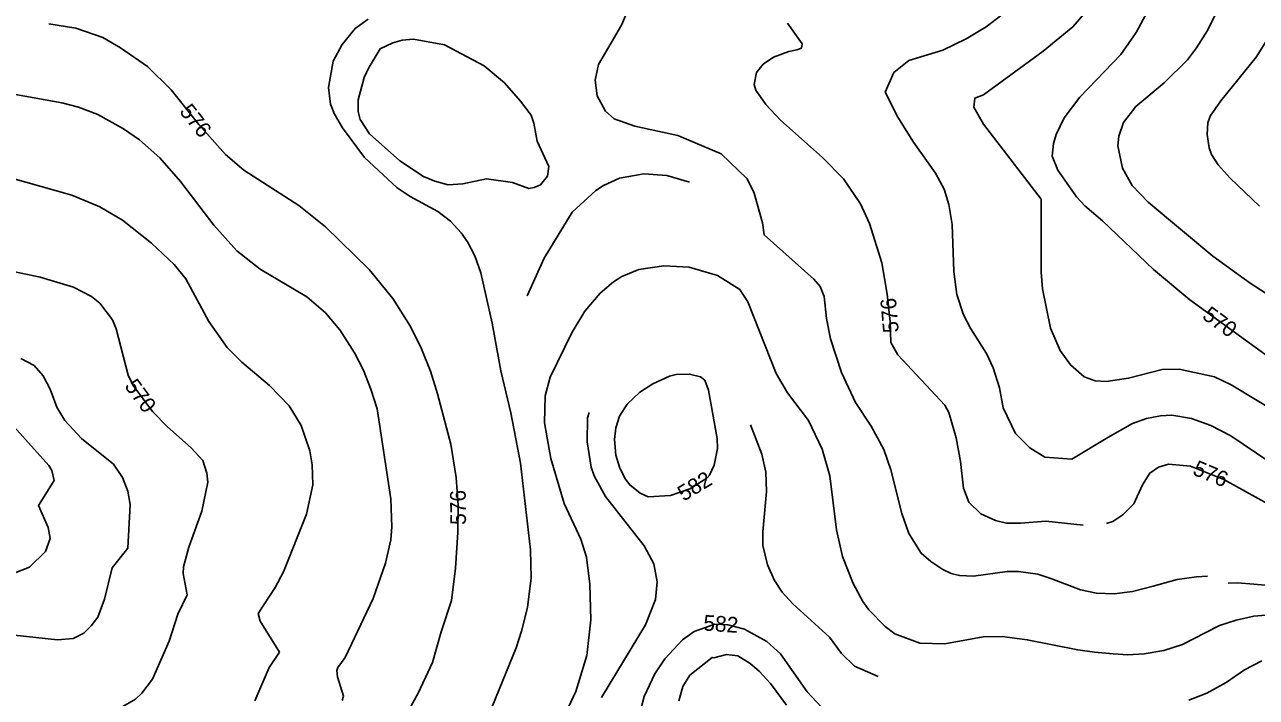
# Model space of a CAD drawing. Extents: x -709418 to -703832, y -1161719 to -1157826.
# Drawn here: x -706345 to -705716, y -1158495 to -1158152 of the extents above; entities that cross this region are included whole.
import ezdxf

# ---------------------------------------------------------------- set-up
doc = ezdxf.new("R2010")
doc.units = 0
for name, color, linetype in [('120_vrstevnice hlavní', 7, 'Continuous'), ('121_vrstevnice hlavní_popis', 7, 'Continuous'), ('122_vrstevnice základní', 7, 'Continuous'), ('124_vrstevnice doplňková', 7, 'Continuous')]:
    doc.layers.add(name, color=color, linetype=linetype)

msp = doc.modelspace()

# ---------------------------------------------------------------- linework, layer by layer
at = {"layer": '120_vrstevnice hlavní'}
for points in [[(-705704.61, -1158324.94), (-705749.66, -1158292.34), (-705768.25, -1158276.75), (-705794.28, -1158251.86), (-705803.29, -1158244.28), (-705807.58, -1158239.71), (-705817.16, -1158226.12), (-705820.02, -1158218.97), (-705819.3, -1158212.39), (-705818.02, -1158207.82), (-705813.87, -1158199.24), (-705806, -1158188.8), (-705784.98, -1158166.91), (-705777.11, -1158155.76), (-705769.82, -1158142.03)], [(-706349.89, -1158278.04), (-706337.01, -1158280.75), (-706319.85, -1158285.76), (-706310.7, -1158290.62), (-706306.41, -1158294.05), (-706299.97, -1158302.49), (-706298.11, -1158307.07), (-706291.96, -1158330.81), (-706289.39, -1158336.1), (-706279.52, -1158349.4), (-706271.94, -1158357.27), (-706259.79, -1158367.99), (-706253.92, -1158374.43), (-706251.78, -1158380.86), (-706251.35, -1158385.44), (-706254.35, -1158400.31), (-706261.07, -1158418.62), (-706263.79, -1158428.77), (-706263.92, -1158432.12), (-706261.93, -1158443.07)], [(-706069.86, -1158506.14), (-706063.29, -1158492.41), (-706057.71, -1158474.11), (-706055.71, -1158455.8), (-706056.14, -1158437.5), (-706057.85, -1158423.77), (-706060.85, -1158414.61), (-706069.29, -1158396.31), (-706076.16, -1158373.43), (-706079.3, -1158355.12), (-706079.02, -1158341.39), (-706076.44, -1158331.81), (-706065.15, -1158308.78), (-706058.71, -1158298.06), (-706050.99, -1158288.9), (-706044.12, -1158283.04), (-706039.83, -1158280.32), (-706031.25, -1158276.75), (-706018.38, -1158274.89), (-706005.51, -1158275.6), (-705991.06, -1158279.9), (-705979.62, -1158287.05), (-705975.47, -1158293.34), (-705961.03, -1158329.95), (-705955.17, -1158339.82), (-705944.58, -1158353.98), (-705937.58, -1158368.56), (-705933.57, -1158382.29), (-705930.14, -1158409.75), (-705927.14, -1158423.48), (-705921.7, -1158437.21), (-705916.84, -1158446.36), (-705913.69, -1158450.65), (-705905.4, -1158459.23), (-705900.39, -1158462.95), (-705887.67, -1158467.81), (-705874.79, -1158468.1), (-705855.34, -1158464.53), (-705845.62, -1158464.24), (-705832.75, -1158465.96), (-705807.01, -1158471.1), (-705798.42, -1158472.25), (-705788.83, -1158473.25), (-705781.46, -1158473.62), (-705773.07, -1158473.15), (-705762.96, -1158471.49), (-705753.52, -1158468.45), (-705741.85, -1158462.52), (-705734.63, -1158458.78), (-705726.06, -1158455.92), (-705717.11, -1158453.93), (-705710.95, -1158453.45)], [(-706261.93, -1158443.07), (-706266.65, -1158452.94), (-706271.08, -1158466.67), (-706279.52, -1158486.12), (-706284.96, -1158493.27), (-706288.25, -1158496.27), (-706295.83, -1158500.71), (-706304.41, -1158504.14), (-706312.99, -1158506.57), (-706325.86, -1158507.72), (-706338.73, -1158506.86), (-706360.18, -1158499.85)]]:
    msp.add_lwpolyline(points, dxfattribs=at)
at = {"layer": '122_vrstevnice základní'}
for points in [[(-705714.33, -1157952.97), (-705744.51, -1157974.13), (-705763.96, -1157992.01), (-705776.26, -1158006.31), (-705783.12, -1158017.18), (-705788.41, -1158030.77), (-705789.99, -1158036.49), (-705790.7, -1158042.21), (-705790.85, -1158053.65), (-705785.27, -1158083.68), (-705784.41, -1158099.41), (-705784.98, -1158107.99), (-705786.56, -1158116.57), (-705788.7, -1158123.73), (-705790.7, -1158128.02), (-705798.14, -1158139.74), (-705809.44, -1158152.76), (-705824.6, -1158165.2), (-705855.06, -1158187.51), (-705859.49, -1158189.23), (-705860.02, -1158193.85), (-705855.15, -1158202.62), (-705825.6, -1158240.85)], [(-705715.48, -1158035.34), (-705718.48, -1158042.49), (-705721.06, -1158055.36), (-705721.63, -1158068.24), (-705720.77, -1158089.69), (-705721.34, -1158095.41), (-705725.49, -1158116.86), (-705729.78, -1158131.16), (-705732.64, -1158138.31), (-705740.79, -1158154.61), (-705746.37, -1158163.62), (-705750.94, -1158169.63), (-705762.82, -1158181.5), (-705777.4, -1158193.52), (-705783.55, -1158201.67), (-705785.98, -1158208.68), (-705786.49, -1158213.68), (-705784.12, -1158224.98), (-705779.12, -1158233.84), (-705770.97, -1158242.43), (-705737.93, -1158270.03), (-705718.91, -1158283.76), (-705698.32, -1158297.06)], [(-705936.58, -1158290.62), (-705938.63, -1158285.46), (-705941.81, -1158281.78), (-705967.18, -1158259.16), (-705968.04, -1158253.01), (-705972.19, -1158237.85), (-705975.9, -1158230.41), (-705989.2, -1158217.68), (-706011.23, -1158208.39), (-706033.25, -1158203.53), (-706043.84, -1158199.81), (-706048.27, -1158195.95), (-706052.42, -1158188.08), (-706053.42, -1158180.07), (-706051.7, -1158172.06), (-706039.97, -1158152.04), (-706035.83, -1158142.03)], [(-705845.76, -1158146.61), (-705853.77, -1158152.76), (-705863.93, -1158158.91), (-705875.94, -1158164.77), (-705893.24, -1158170.06), (-705900.91, -1158176.23), (-705905.4, -1158186.22)], [(-706332.44, -1158151.33), (-706318.71, -1158153.47), (-706304.98, -1158158.33), (-706295.83, -1158163.48), (-706282.1, -1158173.06), (-706270.08, -1158184.93), (-706255.93, -1158202.67), (-706242.2, -1158218.11), (-706232.9, -1158226.12), (-706204.87, -1158244.14), (-706191.14, -1158255.01), (-706168.83, -1158276.75), (-706156.82, -1158291.62), (-706147.81, -1158305.92), (-706142.23, -1158317.36), (-706137.65, -1158328.81), (-706133.94, -1158340.25), (-706127.21, -1158365.99), (-706124.5, -1158383.15), (-706123.49, -1158397.45), (-706123.64, -1158411.18), (-706124.78, -1158429.49), (-706126.78, -1158445.93), (-706132.15, -1158461.94), (-706136.51, -1158477.68), (-706143.8, -1158493.27), (-706153.24, -1158510.29)], [(-706169.4, -1158148.9), (-706176.12, -1158153.61), (-706182.7, -1158161.77), (-706187.28, -1158170.35), (-706189.71, -1158183.79), (-706188.71, -1158192.37), (-706186.56, -1158197.52), (-706182.56, -1158204.38), (-706171.26, -1158219.54), (-706154.53, -1158235.13), (-706147.95, -1158239.56), (-706133.79, -1158247.15), (-706127.36, -1158252.15), (-706121.92, -1158258.01), (-706118.63, -1158262.73), (-706114.91, -1158269.88), (-706111.91, -1158278.47), (-706106.05, -1158304.21), (-706101.61, -1158328.52), (-706096.61, -1158349.97), (-706091.6, -1158375.71), (-706086.45, -1158420.05), (-706086.17, -1158434.35), (-706088.03, -1158449.51), (-706091.03, -1158461.52), (-706093.89, -1158470.1), (-706107.76, -1158504.43)], [(-705955.19, -1158150.95), (-705947.69, -1158161.54), (-705948.16, -1158163.77)], [(-705714.19, -1158244.43), (-705729.21, -1158230.13), (-705735.21, -1158223.26), (-705738.65, -1158218.11), (-705739.93, -1158214.68), (-705740.93, -1158207.82), (-705740.5, -1158201.81), (-705739.36, -1158198.38), (-705733.93, -1158190.66), (-705715.91, -1158168.34), (-705708.33, -1158156.33)], [(-705948.16, -1158163.77), (-705950.47, -1158164.5), (-705954.6, -1158165.34), (-705962.32, -1158168.34), (-705967.61, -1158171.92), (-705971.04, -1158176.07), (-705972.19, -1158182.36), (-705971.47, -1158185.22), (-705966.32, -1158192.51), (-705958.89, -1158200.52), (-705937.29, -1158219.54), (-705926.57, -1158230.56), (-705917.98, -1158243.28), (-705913.41, -1158253.3), (-705907.11, -1158273.32), (-705904.26, -1158289.33), (-705902.83, -1158303.35), (-705902.54, -1158314.08)], [(-706181.99, -1158494.84), (-706185, -1158484.85), (-706185.42, -1158481.69), (-706184.99, -1158480.11), (-706181.13, -1158474.97), (-706166.83, -1158444.93), (-706160.54, -1158426.91), (-706157.82, -1158414.9), (-706157.25, -1158408.32), (-706157.82, -1158394.02), (-706164.83, -1158347.97), (-706167.97, -1158337.96), (-706171.98, -1158327.95), (-706176.41, -1158319.37), (-706183.85, -1158307.64), (-706191.28, -1158298.92), (-706200.72, -1158290.76), (-706224.6, -1158276.61), (-706236.47, -1158267.31), (-706248.2, -1158254.15), (-706265.22, -1158231.84), (-706275.8, -1158219.69), (-706286.24, -1158210.53), (-706294.4, -1158204.96), (-706307.41, -1158197.66), (-706317.28, -1158193.94), (-706325.86, -1158191.66), (-706353.32, -1158186.65)], [(-705905.4, -1158186.22), (-705898.96, -1158198.95), (-705890.81, -1158211.82), (-705879.66, -1158227.55), (-705875.22, -1158235.7), (-705872.79, -1158243.57), (-705871.08, -1158253.87), (-705870.36, -1158277.89), (-705868.79, -1158289.62), (-705865.35, -1158299.92), (-705861.64, -1158307.07), (-705853.63, -1158319.8), (-705850.2, -1158327.09), (-705846.91, -1158337.24), (-705845.05, -1158347.54)], [(-706360.18, -1158227.7), (-706320.71, -1158238.85), (-706306.41, -1158244.86), (-706294.97, -1158251.58), (-706280.09, -1158263.31), (-706268.51, -1158274.18), (-706262.5, -1158281.61), (-706250.78, -1158303.35), (-706241.48, -1158316.65), (-706233.9, -1158324.23), (-706219.74, -1158336.1), (-706209.73, -1158346.54), (-706203.72, -1158356.55), (-706199.15, -1158369.42), (-706198.01, -1158376.57), (-706197.72, -1158386.87), (-706200.86, -1158401.74), (-706212.59, -1158431.2), (-706216.88, -1158439.21), (-706225.61, -1158452.51), (-706224.61, -1158456.47), (-706214.74, -1158472.25)], [(-705700.32, -1158352.69), (-705728.63, -1158335.67), (-705737.07, -1158331.67), (-705755.23, -1158327.66), (-705763.82, -1158327.95), (-705780.98, -1158332.38), (-705792.42, -1158334.1), (-705798.14, -1158333.67), (-705803.72, -1158331.67), (-705810.72, -1158325.52), (-705816.02, -1158318.22), (-705820.88, -1158306.78), (-705825.03, -1158286.76), (-705825.74, -1158278.18), (-705825.6, -1158240.85)], [(-705740.66, -1158433.55), (-705746.34, -1158433.88), (-705756.28, -1158435.2), (-705768.47, -1158438.57), (-705779.1, -1158441.26), (-705788.36, -1158442.59), (-705797.45, -1158442.2), (-705805.66, -1158440.44), (-705820.16, -1158434.92), (-705827.31, -1158432.49), (-705837.33, -1158431.06), (-705843.05, -1158431.06), (-705860.21, -1158433.49), (-705867.36, -1158433.21), (-705871.65, -1158432.06), (-705875.94, -1158430.06), (-705882.09, -1158426.06), (-705886.95, -1158421.77), (-705893.24, -1158411.75), (-705896.82, -1158401.46), (-705902.4, -1158379.15), (-705906.11, -1158368.85), (-705912.55, -1158356.84), (-705920.42, -1158344.82), (-705927.57, -1158329.38), (-705933.29, -1158312.22), (-705935.29, -1158301.92), (-705936.58, -1158290.62)], [(-705902.54, -1158314.08), (-705898.82, -1158320.33), (-705874.94, -1158346.11), (-705872.75, -1158349.91), (-705869.07, -1158362.84), (-705866.79, -1158374.86), (-705865.35, -1158388.59), (-705862.64, -1158395.74), (-705856.49, -1158401.6), (-705849.05, -1158405.03), (-705843.33, -1158406.46), (-705836.18, -1158406.46), (-705823.31, -1158405.32), (-705804.15, -1158407.47)], [(-706346.74, -1158322.23), (-706340.02, -1158325.8), (-706335.44, -1158331.09), (-706331.86, -1158337.96), (-706328.43, -1158347.11), (-706324.29, -1158353.98), (-706315.85, -1158363.13), (-706299.54, -1158376.29), (-706294.83, -1158383.15), (-706292.11, -1158390.02), (-706290.96, -1158396.88), (-706292.11, -1158419.19), (-706300.12, -1158429.2), (-706304.12, -1158445.22), (-706307.55, -1158454.37), (-706310.84, -1158458.95), (-706314.56, -1158462.67), (-706320.14, -1158465.38), (-706328.15, -1158465.96), (-706350.17, -1158463.67)], [(-705991.06, -1158368.28), (-705991.21, -1158363.13), (-705995.64, -1158338.53), (-705997.5, -1158333.38), (-705999.65, -1158331.67), (-706005.26, -1158330.24), (-706012.09, -1158330.38), (-706015.52, -1158331.24), (-706024.1, -1158335.24), (-706030.68, -1158339.53), (-706037.11, -1158345.54), (-706040.98, -1158351.69), (-706042.98, -1158357.7), (-706043.55, -1158363.7), (-706042.84, -1158371.71), (-706041.12, -1158377.72), (-706038.12, -1158383.72), (-706035.83, -1158386.87), (-706030.54, -1158391.16), (-706026.39, -1158392.88), (-706014.95, -1158392.3), (-706005.11, -1158388.87), (-705996.5, -1158383.44), (-705995.07, -1158381.86), (-705992.64, -1158376.86), (-705991.06, -1158368.28)], [(-706358.04, -1158348.69), (-706332.58, -1158377), (-706331.01, -1158379.43), (-706329.72, -1158384.58), (-706337.73, -1158397.45), (-706332.87, -1158408.61), (-706331.86, -1158414.33), (-706334.15, -1158420.91), (-706342.45, -1158428.92), (-706363.04, -1158436.92)], [(-705709.47, -1158374.86), (-705728.78, -1158361.84), (-705738.93, -1158356.55), (-705748.94, -1158352.98), (-705758.95, -1158351.26), (-705764.67, -1158351.55), (-705771.82, -1158352.98), (-705778.97, -1158355.55), (-705791.7, -1158362.7), (-705810.02, -1158373.7), (-705823.85, -1158372.61), (-705831.45, -1158367.97), (-705838.84, -1158360.52), (-705845.05, -1158347.54)], [(-705792.36, -1158406.65), (-705789.13, -1158405.6), (-705783.98, -1158402.17), (-705778.4, -1158396.59), (-705773.97, -1158386.87), (-705770.11, -1158380.86), (-705765.82, -1158377.72), (-705760.67, -1158376.29), (-705749.37, -1158377.29), (-705732.35, -1158384.15), (-705708.33, -1158397.31)], [(-705730.23, -1158437.06), (-705725.42, -1158436.83), (-705717.03, -1158437.55), (-705707.26, -1158438.46)], [(-705935.43, -1158503), (-705945.16, -1158492.56), (-705958.89, -1158473.25), (-705965.75, -1158466.81), (-705977.19, -1158460.52), (-705985.77, -1158458.38), (-705992.35, -1158457.95), (-706002.93, -1158461.81), (-706008.8, -1158466.1), (-706017.95, -1158475.68), (-706022.96, -1158483.4), (-706028.39, -1158494.99), (-706029.82, -1158500.14)], [(-706214.74, -1158472.25), (-706220.03, -1158480.11), (-706227.32, -1158497.28)], [(-705713.01, -1158476.74), (-705721.76, -1158481.32), (-705731.21, -1158487.78), (-705740.99, -1158493.21), (-705750.25, -1158496.93)], [(-706181.99, -1158494.84), (-706182.7, -1158496.99)]]:
    msp.add_lwpolyline(points, dxfattribs=at)
at = {"layer": '124_vrstevnice doplňková'}
for points in [[(-706084.74, -1158202.09), (-706086.17, -1158197.95), (-706091.6, -1158190.8), (-706099.86, -1158181.51), (-706110.18, -1158172.82), (-706130.36, -1158162.05), (-706146.23, -1158159.19), (-706152.1, -1158159.62), (-706156.82, -1158160.91), (-706163.25, -1158164.05), (-706168.97, -1158173.35), (-706170.26, -1158176.07), (-706171.4, -1158178.78), (-706174.55, -1158190.08), (-706174.55, -1158196.09), (-706173.55, -1158200.09), (-706168.69, -1158207.53), (-706153.24, -1158221.26), (-706141.23, -1158229.27), (-706135.36, -1158231.7), (-706128.5, -1158233.56), (-706121.06, -1158232.99), (-706109.05, -1158230.41), (-706095.61, -1158232.41), (-706087.31, -1158235.42), (-706084.6, -1158234.99), (-706081.45, -1158233.56), (-706077.9, -1158229.2), (-706077.16, -1158224.12), (-706083.02, -1158211.25), (-706084.74, -1158202.09)], [(-706005.36, -1158232.13), (-706016.95, -1158228.84), (-706028.53, -1158227.84), (-706040.97, -1158230.13), (-706049.27, -1158233.84), (-706053.13, -1158236.42), (-706065.15, -1158247.57), (-706079.45, -1158271.03), (-706088.17, -1158290.33)], [(-706056.56, -1158349.83), (-706057.42, -1158352.55), (-706057.57, -1158364.84), (-706055.56, -1158377.72), (-706053.99, -1158382.29), (-706048.13, -1158392.73), (-706028.39, -1158418.05), (-706023.53, -1158427.2), (-706021.81, -1158436.35), (-706022.67, -1158445.36), (-706027.82, -1158458.38), (-706050.27, -1158495.42)], [(-705974.05, -1158356.12), (-705968.32, -1158371.14), (-705966.32, -1158380.29), (-705966.04, -1158390.3), (-705967.75, -1158410.9), (-705967.75, -1158417.76), (-705965.46, -1158427.77), (-705961.89, -1158435.78), (-705957.88, -1158441.64), (-705952.59, -1158447.65), (-705933.86, -1158464.67), (-705927.57, -1158472.96), (-705920.99, -1158479.4), (-705908.97, -1158484.69)], [(-705963.89, -1158488.41), (-705969.76, -1158481.97), (-705974.33, -1158478.04), (-705980.62, -1158474.25), (-705986.34, -1158473.54), (-705992.78, -1158475.25), (-705993.64, -1158474.97), (-706005.08, -1158484.12), (-706008.65, -1158489.84), (-706010.8, -1158497.28)], [(-705955.74, -1158499.42), (-705963.89, -1158488.41)]]:
    msp.add_lwpolyline(points, dxfattribs=at)

# ---------------------------------------------------------------- texts
at = {"layer": '121_vrstevnice hlavní_popis'}
for s, rotation, p in [('576', 308.48077, (-706266.15, -1158196.19)), ('576', 94.99342, (-705898.36, -1158308.83)), ('570', 323.96876, (-705743.92, -1158301.51)), ('570', 306.39006, (-706294.17, -1158336.46)), ('576', 337.21945, (-705748.81, -1158381.38)), ('582', 31.01123, (-706008.28, -1158395.49)), ('576', 90.62394, (-706119.43, -1158407.27)), ('582', 355.85303, (-705998.46, -1158461.21))]:
    msp.add_text(s, height=8, rotation=rotation, dxfattribs=at).set_placement(p)

doc.saveas('drawing.dxf')
